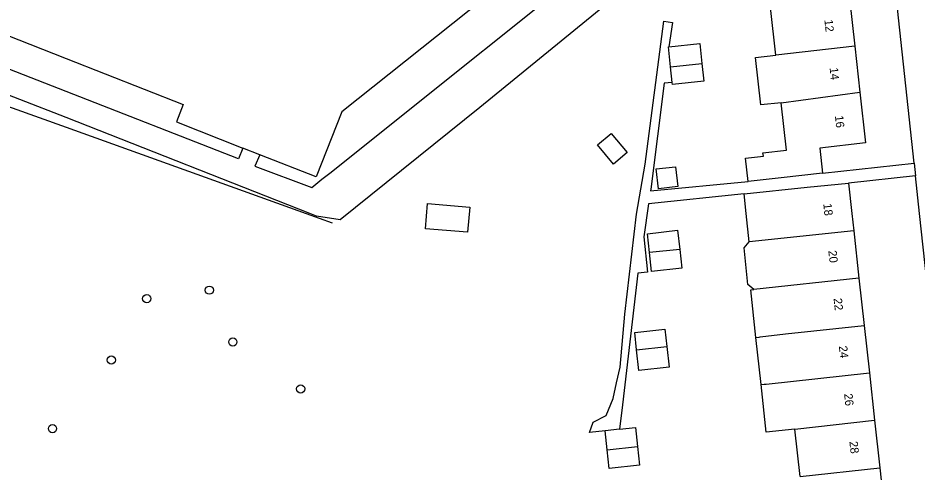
# Model space of a CAD drawing. Extents: x 160026 to 161302, y 384757 to 385701.
# Drawn here: x 160994.2 to 161101.7, y 384969.1 to 385023.4 of the extents above; entities that cross this region are included whole.
import ezdxf

# ---------------------------------------------------------------- set-up
doc = ezdxf.new("R2010")
doc.units = 0
for name, color, linetype in [('IMGEO_Boom', 7, 'Continuous'), ('IMGEO_Hek', 7, 'Continuous'), ('IMGEO_Pand', 7, 'Continuous'), ('IMGEO_Pand_nummerreeks', 7, 'Continuous'), ('IMGEO_Rijbaan_lokaal_open', 7, 'Continuous'), ('IMGEO_Voetpad_open', 7, 'Continuous')]:
    doc.layers.add(name, color=color, linetype=linetype)

msp = doc.modelspace()

# ---------------------------------------------------------------- linework, layer by layer
at = {"layer": 'IMGEO_Boom'}
for centre in [(161017.11, 384990.83), (161009.62, 384989.83), (161019.91, 384984.65), (161005.39, 384982.49), (161028.02, 384979.04), (160998.36, 384974.29)]:
    msp.add_circle(centre, 0.489, dxfattribs=at)
at = {"layer": 'IMGEO_Hek'}
msp.add_lwpolyline([(160949.17, 385028.54), (160950.41, 385028.09), (161000, 385010.3), (161028.69, 385000), (161031.78, 384998.89)], dxfattribs=at)
at = {"layer": 'IMGEO_Pand'}
for points in [[(161069.03, 385040.89), (161032.95, 385012.13), (161029.88, 385004.36), (161023.15, 385007.01)], [(160971.44, 385029.8), (161000, 385018.53), (161013.98, 385013.01), (161013.17, 385010.95), (161021.12, 385007.81)], [(161093.63, 385025.7), (161094.26, 385019.99)], [(161084.82, 385018.92), (161084.19, 385024.6)], [(161072.23, 385017.5), (161071.97, 385019.91), (161072.03, 385019.92)], [(161072.03, 385019.92), (161075.72, 385020.32), (161075.98, 385017.92)], [(161094.26, 385019.99), (161084.82, 385018.92)], [(161094.26, 385019.99), (161094.87, 385014.51)], [(161085.45, 385013.23), (161083.03, 385012.96), (161082.39, 385018.65), (161084.82, 385018.92)], [(161072.23, 385017.5), (161075.98, 385017.92)], [(161072.44, 385015.66), (161072.23, 385017.5)], [(161075.98, 385017.92), (161076.22, 385015.81), (161072.47, 385015.39), (161072.44, 385015.66)], [(161085.45, 385013.23), (161094.87, 385014.51)], [(161094.87, 385014.51), (161095.54, 385008.42), (161090.08, 385007.82), (161090.41, 385004.8)], [(161081.52, 385003.82), (161081.21, 385006.61), (161083.33, 385006.85), (161083.28, 385007.24), (161086.08, 385007.55), (161085.45, 385013.23)], [(161063.49, 385008.21), (161065.12, 385009.57), (161067.05, 385007.27), (161065.43, 385005.91), (161063.49, 385008.21)], [(161023.15, 385007.01), (161021.12, 385007.81)], [(161070.52, 385005.33), (161072.84, 385005.59), (161073.11, 385003.22), (161070.78, 385002.96), (161070.52, 385005.33)], [(161090.41, 385004.8), (161085.44, 385004.25), (161081.52, 385003.82)], [(161081.05, 385002.36), (161088.55, 385003.16), (161093.52, 385003.63)], [(161093.52, 385003.63), (161093.9, 385000), (161094.13, 384997.93)], [(161081.64, 384996.6), (161081.29, 385000), (161081.05, 385002.36)], [(161043.18, 385001.18), (161048.24, 385000.76), (161047.98, 384997.76), (161042.93, 384998.18), (161043.18, 385001.18)], [(161069.71, 384995.33), (161069.46, 384997.58), (161073.08, 384997.99), (161073.34, 384995.71)], [(161094.13, 384997.93), (161081.64, 384996.6)], [(161094.13, 384997.93), (161094.75, 384992.29)], [(161082.19, 384990.92), (161081.48, 384991.5), (161081.03, 384995.88), (161081.64, 384996.6)], [(161073.34, 384995.71), (161073.58, 384993.47), (161069.96, 384993.07), (161069.71, 384995.33)], [(161073.34, 384995.71), (161069.71, 384995.33)], [(161094.75, 384992.29), (161082.19, 384990.92)], [(161094.75, 384992.29), (161095.38, 384986.6)], [(161082.44, 384985.2), (161081.82, 384990.88), (161082.19, 384990.92)], [(161068.18, 384983.71), (161067.95, 384985.76), (161071.57, 384986.16), (161071.8, 384984.09)], [(161082.44, 384985.2), (161082.82, 384985.24), (161082.93, 384985.26), (161085.97, 384985.6), (161095.38, 384986.6)], [(161095.38, 384986.6), (161096, 384980.95)], [(161083.06, 384979.55), (161082.44, 384985.2)], [(161071.8, 384984.09), (161072.07, 384981.65), (161068.45, 384981.25), (161068.18, 384983.71)], [(161068.18, 384983.71), (161071.8, 384984.09)], [(161083.06, 384979.55), (161083.44, 384979.59), (161083.67, 384979.62), (161096, 384980.95)], [(161096, 384980.95), (161096.63, 384975.3)], [(161087.11, 384974.25), (161084.41, 384973.95), (161084.07, 384973.92), (161083.68, 384973.87), (161083.06, 384979.55)], [(161066.15, 384974.23), (161068.04, 384974.44), (161068.29, 384972.17)], [(161087.11, 384974.25), (161096.63, 384975.3)], [(161096.63, 384975.3), (161097.25, 384969.63)], [(161066.15, 384974.23), (161064.41, 384974.04)], [(161064.67, 384971.77), (161064.41, 384974.04)], [(161087.74, 384968.57), (161087.11, 384974.25)], [(161068.29, 384972.17), (161068.54, 384969.93), (161064.91, 384969.52), (161064.67, 384971.77)], [(161064.67, 384971.77), (161068.29, 384972.17)], [(161087.74, 384968.57), (161097.25, 384969.63)], [(161097.25, 384969.63), (161097.91, 384963.73), (161091.11, 384962.98), (161091.35, 384961.04)]]:
    msp.add_lwpolyline(points, dxfattribs=at)
at = {"layer": 'IMGEO_Rijbaan_lokaal_open'}
for points in [[(161101.36, 385005.99), (161097.92, 385037.81), (161101.4, 385038.22), (161098.06, 385068.47)], [(161101.36, 385005.99), (161101.52, 385004.5)], [(161091.35, 384961.04), (161095.44, 384960.87), (161106.13, 384961.97), (161102.01, 385000), (161101.52, 385004.5)]]:
    msp.add_lwpolyline(points, dxfattribs=at)
at = {"layer": 'IMGEO_Voetpad_open'}
for points in [[(161063.54, 385064.83), (161063.55, 385063.07), (161071.17, 385053.32), (161073.31, 385041.55), (161071.11, 385032.66), (161070.4, 385029.79), (161049.45, 385012.65), (161032.76, 384999.25), (161029.9, 384999.69), (161029.11, 385000), (161000, 385011.46), (160950.09, 385030.88)], [(161023.15, 385007.01), (161022.55, 385005.67), (161029.35, 385003.12), (161030.56, 385004.09), (161031.49, 385004.83), (161068.27, 385034.24), (161070.16, 385041.79), (161069.03, 385040.89)], [(161021.12, 385007.81), (161020.6, 385006.51), (161000, 385014.56), (160970.06, 385026.27), (160971.44, 385029.8)], [(161064.41, 384974.04), (161062.55, 384973.83), (161062.98, 384975.08), (161064.53, 384975.88), (161065.36, 384977.89), (161065.78, 384979.77), (161066.2, 384981.64), (161066.76, 384987.97), (161068.15, 384999.92), (161069.2, 385005.88), (161071.44, 385022.96), (161072.48, 385022.82), (161072.03, 385019.92)], [(161072.44, 385015.66), (161071.49, 385015.57), (161069.86, 385002.92), (161069.84, 385002.7), (161081.52, 385003.82)], [(161090.41, 385004.8), (161101.36, 385005.99)], [(161101.52, 385004.5), (161093.52, 385003.63)], [(161081.05, 385002.36), (161069.61, 385001.14), (161069.05, 384997.21), (161069.48, 384992.98), (161068.34, 384992.87), (161066.49, 384977.14), (161066.15, 384974.23)]]:
    msp.add_lwpolyline(points, dxfattribs=at)

# ---------------------------------------------------------------- texts
at = {"layer": 'IMGEO_Pand_nummerreeks'}
for s, rotation, p in [('12', 276.302, (161090.62, 385023.12)), ('14', 276.302, (161091.25, 385017.39)), ('16', 276.302, (161091.88, 385011.66)), ('18', 276.0534, (161090.49, 385001.16)), ('20', 276.3072, (161091.09, 384995.54)), ('22', 276.3081, (161091.72, 384989.84)), ('24', 276.3081, (161092.35, 384984.14)), ('26', 276.3081, (161092.98, 384978.44)), ('28', 276.3072, (161093.61, 384972.74))]:
    msp.add_text(s, height=1, rotation=rotation, dxfattribs=at).set_placement(p)

doc.saveas('drawing.dxf')
